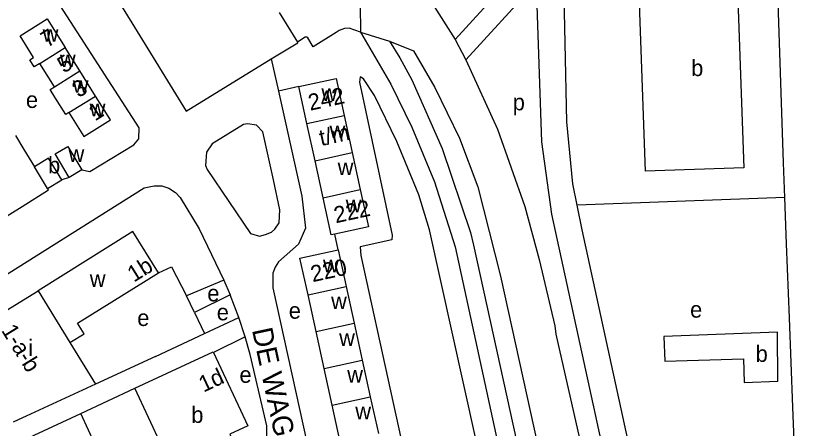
# Model space of a CAD drawing. Extents: x 159294 to 161936, y 384538 to 386517.
# Drawn here: x 160510.5 to 160702.6, y 386269.6 to 386370.6 of the extents above; entities that cross this region are included whole.
import ezdxf

# ---------------------------------------------------------------- set-up
doc = ezdxf.new("R2010")
doc.units = 0
for name, color, linetype in [('BLT_Basislijn', 7, 'Continuous'), ('BLT_Bebouwing', 7, 'Continuous'), ('BLT_Centroide', 7, 'Continuous'), ('BLT_Huisnummer', 7, 'Continuous'), ('BLT_Huisnummer_ tussenligend', 7, 'Continuous'), ('BLT_Huisnummer_reeks', 7, 'Continuous'), ('BLT_Onderverdeling_panden', 7, 'Continuous'), ('BLT_Straatnaam', 7, 'Continuous'), ('BLT_Vlakafsluiter', 7, 'Continuous')]:
    doc.layers.add(name, color=color, linetype=linetype)

msp = doc.modelspace()

# ---------------------------------------------------------------- linework, layer by layer
at = {"layer": 'BLT_Basislijn'}
for p, q in [((160534.96, 386375.32), (160538.92, 386368.87)), ((160575.01, 386371.4), (160579.45, 386364.14)), ((160618.05, 386364.8), (160620.71, 386359.77)), ((160573.06, 386360), (160574.82, 386352.15)), ((160579.8, 386353.26), (160574.82, 386352.15)), ((160523.59, 386331.02), (160521.74, 386330.4)), ((160698.82, 386326.07), (160647.96, 386324.23)), ((160589.41, 386313.3), (160588.58, 386317.13)), ((160561.44, 386305.87), (160552.3, 386301.99)), ((160561.44, 386305.87), (160563, 386302.27)), ((160554.24, 386297.91), (160552.3, 386301.99)), ((160563, 386302.27), (160554.24, 386297.91)), ((160565.1, 386296.74), (160563, 386302.27)), ((160554.24, 386297.91), (160556.68, 386292.78)), ((160556.68, 386292.78), (160565.1, 386296.74)), ((160566.68, 386291.95), (160565.1, 386296.74)), ((160544.71, 386287.15), (160556.68, 386292.78)), ((160566.68, 386291.95), (160558.9, 386288.19)), ((160544.71, 386287.15), (160529.99, 386280.39))]:
    msp.add_line(p, q, dxfattribs=at)
for points in [[(160647.96, 386324.23), (160646.93, 386329.45), (160645.41, 386344.64), (160644.64, 386383.18), (160649.35, 386388.79), (160695.49, 386439.03)], [(160638.52, 386421.74), (160598.05, 386408.32), (160596.31, 386406.92), (160595.02, 386404.61), (160595.14, 386401.54), (160595.5, 386400.37), (160618.05, 386364.8)], [(160638.52, 386421.74), (160638.01, 386386.61), (160618.05, 386364.8)], [(160526.7, 386332.88), (160528.59, 386332.48), (160539.38, 386339), (160540.59, 386340.49), (160540.72, 386343.14), (160518.82, 386377.11), (160515.72, 386377.54), (160500, 386369.73), (160494.3, 386366.65)], [(160620.71, 386359.77), (160637.42, 386378.18), (160637.93, 386377.94), (160639.2, 386339.69), (160641.68, 386322.03), (160675.55, 386166.67), (160678.51, 386153.08)], [(160698.82, 386326.07), (160698.51, 386334.56), (160697.13, 386373.86)], [(160538.92, 386368.87), (160552.24, 386347.2), (160573.06, 386360)], [(160594.91, 386366.53), (160592.15, 386367.57), (160590.95, 386367.49), (160589.67, 386366.99), (160588.91, 386366.52), (160583.29, 386362.99), (160582.02, 386365.15), (160581.73, 386365.37), (160581.38, 386365.34), (160579.45, 386364.14)], [(160594.91, 386366.53), (160602.34, 386353.81), (160607.44, 386343.3), (160613.01, 386329.93), (160618.11, 386314), (160650.05, 386166.67), (160700, 385936.22)], [(160594.91, 386366.53), (160602.01, 386364.32)], [(160573.06, 386360), (160579.55, 386363.98), (160579.45, 386364.14)], [(160602.01, 386364.32), (160607.84, 386362.01), (160613.07, 386353.02), (160619.18, 386340.58), (160623.64, 386328.68), (160629.22, 386306.87), (160641.91, 386248.95)], [(160602.01, 386364.32), (160604.57, 386360.25), (160607.44, 386354.93), (160614.92, 386338.05), (160621.85, 386317.56), (160622.54, 386314.43)], [(160620.71, 386359.77), (160628.46, 386342.83), (160635.15, 386323.88), (160638.61, 386310.95), (160642.5, 386294.65), (160642.73, 386292.61), (160657.71, 386226.44), (160670.52, 386166.67), (160671.93, 386160.09), (160672.99, 386156.97), (160675.27, 386154.13), (160678.51, 386153.08)], [(160634.3, 386216.55), (160611.8, 386318.21), (160609.2, 386326.71), (160603.78, 386339.8), (160598.31, 386351.02), (160595.62, 386355.18), (160594.86, 386355.65), (160594.66, 386354.32), (160602.66, 386316.87), (160602.6, 386315.76), (160594.86, 386314), (160595.02, 386311.93), (160616.77, 386212.54)], [(160574.82, 386352.15), (160580.56, 386326.43), (160581.43, 386318.62), (160579.73, 386314.69), (160574.86, 386310.34), (160574.01, 386309.04), (160573.43, 386307.57), (160573.4, 386303.97), (160594.87, 386206.45)], [(160573.63, 386330.45), (160570.98, 386342.19), (160569.47, 386343.83), (160567.25, 386344.15), (160566.27, 386343.99), (160558.56, 386339.23), (160557.17, 386337.22), (160556.96, 386333.91), (160557.35, 386332.94), (160567.95, 386317.3), (160570.18, 386316.64), (160571.67, 386317.01), (160573.12, 386317.64), (160573.95, 386318.36), (160574.96, 386319.9), (160575.12, 386323.08), (160573.63, 386330.45)], [(160454.09, 386264.77), (160452.88, 386266.55), (160452.13, 386270.45), (160452.56, 386271.96), (160453.99, 386273.98), (160500, 386302.11), (160541.93, 386328.45), (160544.4, 386328.97), (160546.29, 386328.94), (160547.96, 386328.39), (160549.64, 386327.3), (160550.75, 386326.11), (160555.42, 386318.41), (160561.44, 386305.87)], [(160702.59, 386230.06), (160701.74, 386250), (160701.57, 386254.35), (160700.76, 386274.76), (160699.9, 386296.62), (160699.24, 386314.72), (160698.82, 386326.07)], [(160661.46, 386264.24), (160660.96, 386264.22), (160649.15, 386318.18), (160647.96, 386324.23)], [(160622.54, 386314.43), (160655.04, 386166.67), (160658.55, 386150.69), (160658.6, 386150.55)], [(160545.46, 386307.67), (160548.59, 386309.16), (160552.3, 386301.99)], [(160565.89, 386261.78), (160570.82, 386265.33), (160571.93, 386267.6), (160571.98, 386270.22), (160567.92, 386287.69), (160566.68, 386291.95)]]:
    msp.add_lwpolyline(points, dxfattribs=at)
at = {"layer": 'BLT_Bebouwing'}
for p, q in [((160526.17, 386357.06), (160522.59, 386362.79)), ((160520, 386353.2), (160516.41, 386358.93)), ((160530.01, 386350.93), (160526.17, 386357.06)), ((160579.8, 386353.26), (160588.91, 386355.25)), ((160588.91, 386355.25), (160590.89, 386346.17)), ((160581.79, 386344.18), (160579.8, 386353.26)), ((160590.89, 386346.17), (160592.87, 386337.09)), ((160583.77, 386335.1), (160581.79, 386344.18)), ((160592.87, 386337.09), (160594.85, 386328.01)), ((160585.75, 386326.02), (160583.77, 386335.1)), ((160526.7, 386332.88), (160523.59, 386331.02)), ((160518.27, 386328.3), (160521.74, 386330.4)), ((160500, 386316.45), (160512.03, 386323.92)), ((160589.41, 386313.3), (160591.39, 386304.3)), ((160591.39, 386304.3), (160593.36, 386295.31)), ((160497.16, 386291.75), (160515.94, 386303.28)), ((160584.02, 386293.26), (160582.05, 386302.25)), ((160593.36, 386295.31), (160595.33, 386286.31)), ((160585.99, 386284.27), (160584.02, 386293.26)), ((160523.74, 386290.57), (160529.99, 386280.39)), ((160595.33, 386286.31), (160597.3, 386277.32)), ((160587.96, 386275.27), (160585.99, 386284.27)), ((160529.99, 386280.39), (160509.85, 386271.06)), ((160526.39, 386273.24), (160539.66, 386279.41)), ((160597.3, 386277.32), (160599.27, 386268.33)), ((160589.93, 386266.28), (160587.96, 386275.27)), ((160512.7, 386266.87), (160526.39, 386273.24))]:
    msp.add_line(p, q, dxfattribs=at)
for points in [[(160687.12, 386379.07), (160662.99, 386378.22), (160664.6, 386332.5)], [(160687.12, 386379.07), (160688.73, 386333.35), (160664.6, 386332.5)], [(160516.41, 386358.93), (160515.03, 386358.07), (160513.96, 386359.79), (160514.86, 386360.35), (160511.56, 386365.63), (160518.21, 386369.79), (160522.59, 386362.79)], [(160523.52, 386346.87), (160522.75, 386346.38), (160520.1, 386350.62), (160518.91, 386352.52), (160520, 386353.2)], [(160523.52, 386346.87), (160527.17, 386341.03), (160533.66, 386345.09), (160530.01, 386350.93)], [(160510.42, 386341.23), (160512.47, 386337.86), (160515.06, 386333.59)], [(160523.59, 386331.02), (160520.16, 386336.75), (160523.27, 386338.61), (160526.7, 386332.88)], [(160521.74, 386330.4), (160518.53, 386335.69), (160515.06, 386333.59)], [(160512.03, 386323.92), (160518.5, 386327.93), (160518.27, 386328.3)], [(160594.85, 386328.01), (160596.83, 386318.93), (160588.58, 386317.13)], [(160588.58, 386317.13), (160587.73, 386316.94), (160585.75, 386326.02)], [(160545.46, 386307.67), (160539.18, 386317.81), (160515.94, 386303.28)], [(160582.05, 386302.25), (160580.08, 386311.25), (160589.41, 386313.3)], [(160523.74, 386290.57), (160527.21, 386292.72), (160525.59, 386295.35), (160545.46, 386307.67)], [(160539.66, 386279.41), (160558.84, 386288.33), (160558.9, 386288.19)], [(160558.9, 386288.19), (160567.28, 386270.19), (160562.92, 386268.16), (160565.89, 386261.78)]]:
    msp.add_lwpolyline(points, dxfattribs=at)
msp.add_lwpolyline([(160669.18, 386292.08), (160669.38, 386286.01), (160688.66, 386286.64), (160688.86, 386280.84), (160697.07, 386281.12), (160696.98, 386293.09)], close=True, dxfattribs=at)
at = {"layer": 'BLT_Onderverdeling_panden'}
for p, q in [((160516.41, 386358.93), (160522.59, 386362.79)), ((160520, 386353.2), (160526.17, 386357.06)), ((160523.52, 386346.87), (160530.01, 386350.93)), ((160581.79, 386344.18), (160590.89, 386346.17)), ((160583.77, 386335.1), (160592.87, 386337.09)), ((160518.27, 386328.3), (160515.06, 386333.59)), ((160585.75, 386326.02), (160594.85, 386328.01)), ((160582.05, 386302.25), (160591.39, 386304.3)), ((160515.94, 386303.28), (160523.74, 386290.57)), ((160584.02, 386293.26), (160593.36, 386295.31)), ((160585.99, 386284.27), (160595.33, 386286.31)), ((160551.07, 386254.89), (160539.66, 386279.41)), ((160587.96, 386275.27), (160597.3, 386277.32)), ((160537.8, 386248.72), (160526.39, 386273.24))]:
    msp.add_line(p, q, dxfattribs=at)
at = {"layer": 'BLT_Vlakafsluiter'}
msp.add_line((160594.86, 386373.24), (160594.91, 386366.53), dxfattribs=at)

# ---------------------------------------------------------------- texts
at = {"layer": 'BLT_Centroide'}
for s, p in [('w', (160517.08, 386364.22)), ('w', (160521.3, 386358)), ('b', (160675.86, 386355.8)), ('w', (160524.46, 386351.72)), ('w', (160585.34, 386349.72)), ('e', (160512.99, 386348.01)), ('p', (160632.18, 386347.43)), ('w', (160528.59, 386345.97)), ('w', (160587.33, 386340.62)), ('w', (160523.42, 386334.81)), ('b', (160518.41, 386332)), ('w', (160589.31, 386331.56)), ('w', (160591.29, 386322.47)), ('w', (160585.73, 386307.78)), ('w', (160528.62, 386304.19)), ('e', (160557.39, 386300.67)), ('w', (160587.7, 386298.78)), ('e', (160559.71, 386296.03)), ('e', (160577.34, 386296.42)), ('e', (160675.6, 386296.68)), ('e', (160540.24, 386294.64)), ('w', (160589.67, 386289.78)), ('i', (160513.58, 386287.3)), ('b', (160691.65, 386285.85)), ('e', (160565.27, 386280.73)), ('w', (160591.64, 386280.78)), ('b', (160553.47, 386270.92)), ('w', (160593.62, 386271.81))]:
    msp.add_text(s, height=4, dxfattribs=at).set_placement(p)
at = {"layer": 'BLT_Huisnummer'}
for s, rotation, p in [('7', 32.0212, (160518.21, 386362.66)), ('1', 32.0189, (160529.9, 386344.7)), ('1b', 31.8056, (160539.4, 386305.23))]:
    msp.add_text(s, height=4, rotation=rotation, dxfattribs=at).set_placement(p)
at = {"layer": 'BLT_Huisnummer_ tussenligend'}
for s, p in [('5', (160522.27, 386356.4)), ('3', (160525.89, 386350.39))]:
    msp.add_text(s, height=4, rotation=32.0189, dxfattribs=at).set_placement(p)
at = {"layer": 'BLT_Huisnummer_reeks'}
for s, rotation, p in [('242', 12.3047, (160582.57, 386347.32)), ('t/m', 12.3134, (160585.27, 386338.68)), ('222', 12.3074, (160588.85, 386319.77)), ('220', 12.3643, (160583.18, 386305.35)), ('1-a-b', 301.5367, (160506.85, 386293.57)), ('1d', 24.9439, (160556.47, 386278.32))]:
    msp.add_text(s, height=4, rotation=rotation, dxfattribs=at).set_placement(p)
at = {"layer": 'BLT_Straatnaam'}
msp.add_text('DE WAGHEMAKERSTRAAT', height=5, rotation=282.0525, dxfattribs=at).set_placement((160568.31, 386293.69))

doc.saveas('drawing.dxf')
